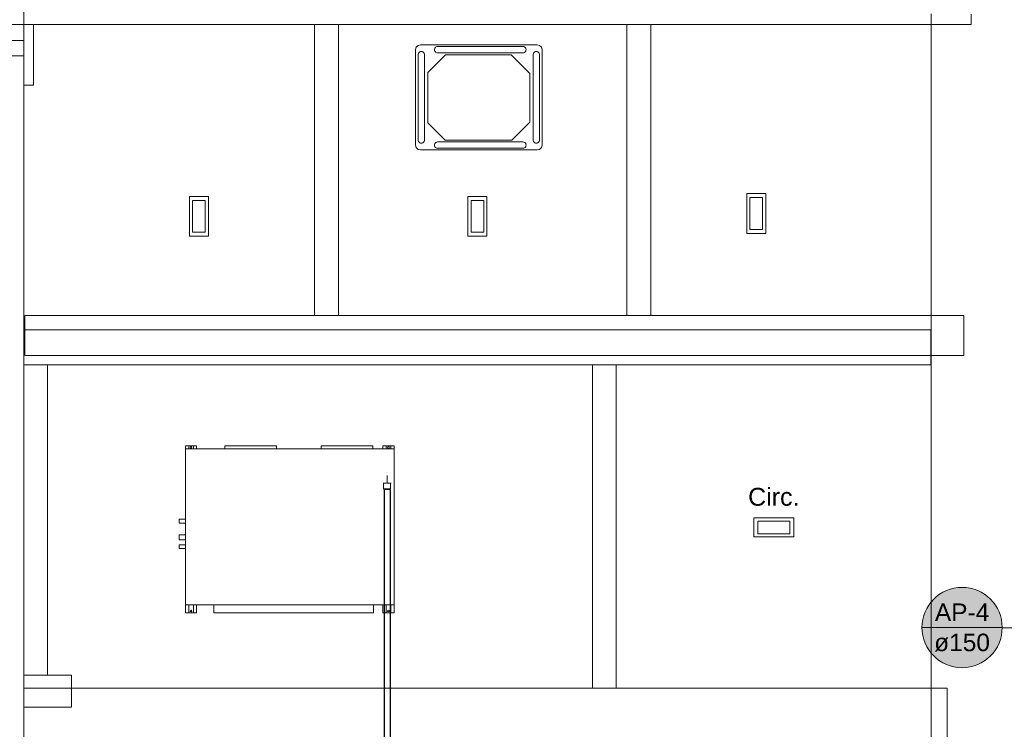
# Model space of a CAD drawing. Header units: millimetres. Extents: x -261 to 187, y -214 to 106.
# Tile 314 of 656: x -221.87 to -215.68, y -85.84 to -81.38. Entities that reach past the tile are written whole.
import ezdxf

# ---------------------------------------------------------------- set-up
doc = ezdxf.new("R2010")
doc.units = ezdxf.units.MM
doc.header["$LTSCALE"] = 0.005
doc.header["$MEASUREMENT"] = 0
doc.linetypes.add('NULL', pattern=[0])
for name, color, linetype, lineweight in [('Ambiente-Textos', 9, 'Continuous', 5), ('AP-Condutos', 4, 'Continuous', 25), ('AP-Conexões', 9, 'Continuous', 18), ('AP-Indicação coluna', 5, 'Continuous', 13), ('IFC-Elemento construtivo genérico-Contorno', 9, 'Continuous', 5), ('IFC-Elemento terminal-Contorno', 9, 'Continuous', 5), ('IFC-Parede padrão-Contorno', 9, 'Continuous', 5), ('IFC-Parede-Contorno', 9, 'Continuous', 5), ('IFC-Pilar-Contorno', 9, 'Continuous', 5), ('IFC-Revestimento-Contorno', 9, 'Continuous', 5), ('IFC-Viga-Contorno', 9, 'Continuous', 5), ('M-EQPM', 7, 'Continuous', 18), ('Simbolos', 5, 'Continuous', 20), ('Simbolos_int', 174, 'Continuous', 5)]:
    doc.layers.add(name, color=color, linetype=linetype, lineweight=lineweight)
doc.styles.add('Arial', font='arial.ttf')

msp = doc.modelspace()

# ---------------------------------------------------------------- hatches: boundary and pattern name
at = {"layer": 'AP-Indicação coluna', "linetype": 'Continuous'}
msp.add_hatch(color=161, dxfattribs=at).paths.add_polyline_path([(-215.6959, -85.2036), (-215.6968, -85.1816), (-215.6997, -85.1598), (-215.7045, -85.1383), (-215.7111, -85.1174), (-215.7195, -85.097), (-215.7296, -85.0775), (-215.7415, -85.059), (-215.7548, -85.0415), (-215.7697, -85.0253), (-215.7859, -85.0105), (-215.8034, -84.9971), (-215.8219, -84.9852), (-215.8414, -84.9751), (-215.8617, -84.9667), (-215.8827, -84.9601), (-215.9042, -84.9553), (-215.926, -84.9524), (-215.948, -84.9515), (-215.9699, -84.9524), (-215.9917, -84.9553), (-216.0132, -84.9601), (-216.0342, -84.9667), (-216.0545, -84.9751), (-216.074, -84.9852), (-216.0926, -84.9971), (-216.11, -85.0105), (-216.1262, -85.0253), (-216.1411, -85.0415), (-216.1545, -85.059), (-216.1663, -85.0775), (-216.1765, -85.097), (-216.1849, -85.1174), (-216.1915, -85.1383), (-216.1962, -85.1598), (-216.1991, -85.1816), (-216.2001, -85.2036), (-216.1991, -85.2255), (-216.1962, -85.2474), (-216.1915, -85.2688), (-216.1849, -85.2898), (-216.1765, -85.3101), (-216.1663, -85.3296), (-216.1545, -85.3482), (-216.1411, -85.3656), (-216.1262, -85.3818), (-216.11, -85.3967), (-216.0926, -85.4101), (-216.074, -85.4219), (-216.0545, -85.4321), (-216.0342, -85.4405), (-216.0132, -85.4471), (-215.9917, -85.4518), (-215.9699, -85.4547), (-215.948, -85.4557), (-215.926, -85.4547), (-215.9042, -85.4518), (-215.8827, -85.4471), (-215.8617, -85.4405), (-215.8414, -85.4321), (-215.8219, -85.4219), (-215.8034, -85.4101), (-215.7859, -85.3967), (-215.7697, -85.3818), (-215.7548, -85.3656), (-215.7415, -85.3482), (-215.7296, -85.3296), (-215.7195, -85.3101), (-215.7111, -85.2898), (-215.7045, -85.2688), (-215.6997, -85.2474), (-215.6968, -85.2255)])

# ---------------------------------------------------------------- linework, layer by layer
at = {"layer": 'AP-Condutos'}
for p, q in [((-219.5797, -84.3356), (-219.5797, -88.4372)), ((-219.5421, -84.3356), (-219.5421, -88.4372))]:
    msp.add_line(p, q, dxfattribs=at)
at = {"layer": 'AP-Conexões'}
for p, q in [((-219.5609, -84.2471), (-219.5609, -84.2971)), ((-219.5359, -84.2971), (-219.5859, -84.2971))]:
    msp.add_line(p, q, dxfattribs=at)
at = {"layer": 'AP-Indicação coluna'}
for p, q in [((-216.2001, -85.2036), (-215.6959, -85.2036)), ((-215.6959, -85.2046), (-215.4884, -85.2054))]:
    msp.add_line(p, q, dxfattribs=at)
msp.add_circle((-215.948, -85.2036), 0.2521, dxfattribs=at)
msp.add_circle((-215.948, -85.2036), 0.2521, dxfattribs=at)
at = {"layer": 'IFC-Elemento construtivo genérico-Contorno', "lineweight": 5}
for p, q in [((-219.3644, -81.5981), (-219.3624, -81.5934)), ((-219.3624, -81.5934), (-219.3593, -81.5893)), ((-219.3593, -81.5893), (-219.3552, -81.5861)), ((-219.3552, -81.5861), (-219.3504, -81.5841)), ((-219.3504, -81.5841), (-219.3453, -81.5835)), ((-219.3453, -81.5835), (-219.3402, -81.5841)), ((-219.3402, -81.5841), (-219.3354, -81.5861)), ((-219.3354, -81.5861), (-219.3313, -81.5893)), ((-219.3313, -81.5893), (-219.3282, -81.5934)), ((-219.3282, -81.5934), (-219.3262, -81.5981)), ((-219.2631, -81.5714), (-219.2624, -81.5662)), ((-219.2631, -81.5714), (-219.2624, -81.5765)), ((-219.2624, -81.5662), (-219.2604, -81.5615)), ((-219.2624, -81.5765), (-219.2604, -81.5813)), ((-219.2604, -81.5615), (-219.2573, -81.5574)), ((-219.2604, -81.5813), (-219.2573, -81.5854)), ((-219.2573, -81.5574), (-219.2532, -81.5542)), ((-219.2573, -81.5854), (-219.2532, -81.5885)), ((-219.2532, -81.5542), (-219.2484, -81.5522)), ((-219.2532, -81.5885), (-219.2484, -81.5905)), ((-219.2484, -81.5522), (-219.2433, -81.5516)), ((-219.2484, -81.5905), (-219.2433, -81.5912)), ((-219.2433, -81.5516), (-218.7069, -81.5516)), ((-219.2433, -81.5912), (-218.7069, -81.5912)), ((-218.7069, -81.5516), (-218.7018, -81.5522)), ((-218.7069, -81.5912), (-218.7018, -81.5905)), ((-218.7018, -81.5522), (-218.697, -81.5542)), ((-218.7018, -81.5905), (-218.697, -81.5885)), ((-218.697, -81.5542), (-218.6929, -81.5574)), ((-218.697, -81.5885), (-218.6929, -81.5854)), ((-218.6929, -81.5574), (-218.6898, -81.5615)), ((-218.6929, -81.5854), (-218.6898, -81.5813)), ((-218.6898, -81.5615), (-218.6878, -81.5662)), ((-218.6898, -81.5813), (-218.6878, -81.5765)), ((-218.6878, -81.5662), (-218.6871, -81.5714)), ((-218.6878, -81.5765), (-218.6871, -81.5714)), ((-218.642, -81.5981), (-218.6401, -81.5934)), ((-218.6401, -81.5934), (-218.6369, -81.5893)), ((-218.6369, -81.5893), (-218.6328, -81.5861)), ((-218.6328, -81.5861), (-218.628, -81.5841)), ((-218.628, -81.5841), (-218.6229, -81.5835)), ((-218.6229, -81.5835), (-218.6178, -81.5841)), ((-218.6178, -81.5841), (-218.613, -81.5861)), ((-218.613, -81.5861), (-218.6089, -81.5893)), ((-218.6089, -81.5893), (-218.6058, -81.5934)), ((-218.6058, -81.5934), (-218.6038, -81.5981)), ((-219.3651, -81.6033), (-219.3644, -81.5981)), ((-219.3651, -82.1397), (-219.3651, -81.6033)), ((-219.3262, -81.5981), (-219.3255, -81.6033)), ((-219.3255, -82.1397), (-219.3255, -81.6033)), ((-219.3054, -81.7147), (-219.1943, -81.6035)), ((-219.1943, -81.6035), (-218.7799, -81.6035)), ((-218.7799, -81.6035), (-218.6628, -81.7206)), ((-218.6427, -81.6033), (-218.642, -81.5981)), ((-218.6427, -82.1397), (-218.6427, -81.6033)), ((-218.6038, -81.5981), (-218.6031, -81.6033)), ((-218.6031, -82.1397), (-218.6031, -81.6033)), ((-219.3054, -82.0319), (-219.3054, -81.7147)), ((-218.6628, -82.0283), (-218.6628, -81.7206)), ((-219.3054, -82.0319), (-219.1959, -82.1414)), ((-218.7759, -82.1414), (-218.6628, -82.0283)), ((-219.3651, -82.1397), (-219.3644, -82.1448)), ((-219.3644, -82.1448), (-219.3624, -82.1496)), ((-219.3624, -82.1496), (-219.3593, -82.1537)), ((-219.3313, -82.1537), (-219.3282, -82.1496)), ((-219.3282, -82.1496), (-219.3262, -82.1448)), ((-219.3262, -82.1448), (-219.3255, -82.1397)), ((-219.1959, -82.1414), (-218.7759, -82.1414)), ((-218.6427, -82.1397), (-218.642, -82.1448)), ((-218.642, -82.1448), (-218.6401, -82.1496)), ((-218.6401, -82.1496), (-218.6369, -82.1537)), ((-218.6089, -82.1537), (-218.6058, -82.1496)), ((-218.6058, -82.1496), (-218.6038, -82.1448)), ((-218.6038, -82.1448), (-218.6031, -82.1397)), ((-219.3593, -82.1537), (-219.3552, -82.1568)), ((-219.3552, -82.1568), (-219.3504, -82.1588)), ((-219.3504, -82.1588), (-219.3453, -82.1594)), ((-219.3453, -82.1594), (-219.3402, -82.1588)), ((-219.3402, -82.1588), (-219.3354, -82.1568)), ((-219.3354, -82.1568), (-219.3313, -82.1537)), ((-219.2631, -82.1716), (-219.2624, -82.1664)), ((-219.2631, -82.1716), (-219.2624, -82.1767)), ((-219.2624, -82.1664), (-219.2604, -82.1617)), ((-219.2624, -82.1767), (-219.2604, -82.1815)), ((-219.2604, -82.1617), (-219.2573, -82.1576)), ((-219.2604, -82.1815), (-219.2573, -82.1856)), ((-219.2573, -82.1576), (-219.2532, -82.1544)), ((-219.2573, -82.1856), (-219.2532, -82.1887)), ((-219.2532, -82.1544), (-219.2484, -82.1524)), ((-219.2532, -82.1887), (-219.2484, -82.1907)), ((-219.2484, -82.1524), (-219.2433, -82.1518)), ((-219.2484, -82.1907), (-219.2433, -82.1914)), ((-219.2433, -82.1518), (-218.7069, -82.1518)), ((-219.2433, -82.1914), (-218.7069, -82.1914)), ((-218.7069, -82.1518), (-218.7018, -82.1524)), ((-218.7069, -82.1914), (-218.7018, -82.1907)), ((-218.7018, -82.1524), (-218.697, -82.1544)), ((-218.7018, -82.1907), (-218.697, -82.1887)), ((-218.697, -82.1544), (-218.6929, -82.1576)), ((-218.697, -82.1887), (-218.6929, -82.1856)), ((-218.6929, -82.1576), (-218.6898, -82.1617)), ((-218.6929, -82.1856), (-218.6898, -82.1815)), ((-218.6898, -82.1617), (-218.6878, -82.1664)), ((-218.6898, -82.1815), (-218.6878, -82.1767)), ((-218.6878, -82.1664), (-218.6871, -82.1716)), ((-218.6878, -82.1767), (-218.6871, -82.1716)), ((-218.6369, -82.1537), (-218.6328, -82.1568)), ((-218.6328, -82.1568), (-218.628, -82.1588)), ((-218.628, -82.1588), (-218.6229, -82.1594)), ((-218.6229, -82.1594), (-218.6178, -82.1588)), ((-218.6178, -82.1588), (-218.613, -82.1568)), ((-218.613, -82.1568), (-218.6089, -82.1537))]:
    msp.add_line(p, q, dxfattribs=at)
at = {"layer": 'IFC-Elemento terminal-Contorno', "lineweight": 5}
for p, q in [((-220.8029, -82.7438), (-220.8029, -82.4938)), ((-220.8029, -82.4938), (-220.6829, -82.4938)), ((-220.7829, -82.7188), (-220.7829, -82.5188)), ((-220.7829, -82.5188), (-220.7029, -82.5188)), ((-220.7029, -82.7188), (-220.7029, -82.5188)), ((-220.6829, -82.7438), (-220.6829, -82.4938)), ((-219.0529, -82.7438), (-219.0529, -82.4938)), ((-219.0529, -82.4938), (-218.9329, -82.4938)), ((-219.0329, -82.7188), (-219.0329, -82.5188)), ((-219.0329, -82.5188), (-218.9529, -82.5188)), ((-218.9529, -82.7188), (-218.9529, -82.5188)), ((-218.9329, -82.7438), (-218.9329, -82.4938)), ((-217.3012, -82.7263), (-217.3012, -82.4763)), ((-217.3012, -82.4763), (-217.1812, -82.4763)), ((-217.2812, -82.7013), (-217.2812, -82.5013)), ((-217.2812, -82.5013), (-217.2012, -82.5013)), ((-217.2012, -82.7013), (-217.2012, -82.5013)), ((-217.1812, -82.7263), (-217.1812, -82.4763)), ((-217.2812, -82.7013), (-217.2012, -82.7013)), ((-220.8029, -82.7438), (-220.6829, -82.7438)), ((-220.7829, -82.7188), (-220.7029, -82.7188)), ((-219.0529, -82.7438), (-218.9329, -82.7438)), ((-219.0329, -82.7188), (-218.9529, -82.7188)), ((-217.3012, -82.7263), (-217.1812, -82.7263)), ((-217.2558, -84.6343), (-217.2558, -84.5143)), ((-217.2558, -84.5143), (-217.0058, -84.5143)), ((-217.2308, -84.6143), (-217.2308, -84.5343)), ((-217.2308, -84.5343), (-217.0308, -84.5343)), ((-217.0308, -84.6143), (-217.0308, -84.5343)), ((-217.0058, -84.6343), (-217.0058, -84.5143)), ((-217.2308, -84.6143), (-217.0308, -84.6143)), ((-217.2558, -84.6343), (-217.0058, -84.6343))]:
    msp.add_line(p, q, dxfattribs=at)
at = {"layer": 'IFC-Parede padrão-Contorno', "lineweight": 5}
for p, q in [((-221.8423, -88.306), (-221.8423, -76.3743)), ((-221.8423, -83.3332), (-220.9784, -83.3332)), ((-220.9784, -83.3332), (-220.4253, -83.3332)), ((-220.4253, -83.3332), (-216.5998, -83.3332)), ((-216.5998, -83.3332), (-216.1437, -83.3332)), ((-216.1437, -83.4809), (-216.1437, -83.3332)), ((-216.1437, -83.5532), (-216.1437, -83.4809)), ((-221.8423, -83.5532), (-220.9784, -83.5532)), ((-220.9784, -83.5532), (-220.4253, -83.5532)), ((-220.4253, -83.5532), (-216.5998, -83.5532)), ((-216.5998, -83.5532), (-216.1437, -83.5532)), ((-221.8423, -85.5854), (-220.1406, -85.5854)), ((-220.1406, -85.5854), (-219.4518, -85.5854)), ((-219.4518, -85.5854), (-218.1807, -85.5854)), ((-218.1807, -85.5854), (-216.9794, -85.5854)), ((-216.9794, -85.5854), (-216.0483, -85.5854)), ((-216.0483, -85.5854), (-216.0447, -85.5854)), ((-216.0447, -85.5854), (-216.0412, -85.5854)), ((-216.0412, -85.6031), (-216.0412, -85.5854)), ((-216.0412, -86.0686), (-216.0412, -85.6031))]:
    msp.add_line(p, q, dxfattribs=at)
at = {"layer": 'IFC-Parede-Contorno', "lineweight": 5}
for p, q in [((-216.1412, -81.4329), (-216.1412, -81.3467)), ((-222.517, -81.413), (-221.8423, -81.413)), ((-221.8423, -81.5142), (-221.8423, -81.413)), ((-221.782, -81.7947), (-221.782, -81.4127)), ((-216.1412, -82.6404), (-216.1412, -81.4329)), ((-222.517, -81.5142), (-221.8423, -81.5142)), ((-222.3937, -81.5143), (-221.8437, -81.5143)), ((-221.8437, -81.6105), (-221.8437, -81.5142)), ((-222.3937, -81.6105), (-221.8437, -81.6105)), ((-221.8423, -81.7947), (-221.782, -81.7947)), ((-216.1412, -82.8887), (-216.1412, -82.6404)), ((-216.1412, -83.0779), (-216.1412, -82.8887)), ((-216.1412, -83.0803), (-216.1412, -83.0779)), ((-216.1412, -83.1573), (-216.1412, -83.0803)), ((-216.1412, -83.1831), (-216.1412, -83.1573)), ((-216.1412, -85.9532), (-216.1412, -83.1831)), ((-218.2704, -85.5854), (-218.2704, -83.5532)), ((-218.1204, -85.5854), (-218.1204, -83.5532)), ((-218.2704, -85.5854), (-218.1204, -85.5854))]:
    msp.add_line(p, q, dxfattribs=at)
at = {"layer": 'IFC-Pilar-Contorno', "lineweight": 5}
for p, q in [((-221.8437, -85.5786), (-221.8437, -85.5032)), ((-221.8437, -85.5032), (-221.7578, -85.5032)), ((-221.7578, -85.5032), (-221.6569, -85.5032)), ((-221.6569, -85.5032), (-221.5437, -85.5032)), ((-221.5437, -85.5604), (-221.5437, -85.5032)), ((-221.8437, -85.6459), (-221.8437, -85.5786)), ((-221.5437, -85.6277), (-221.5437, -85.5604)), ((-221.8437, -85.7032), (-221.8437, -85.6459)), ((-221.5437, -85.7032), (-221.5437, -85.6277)), ((-221.8437, -85.7032), (-221.7305, -85.7032)), ((-221.7305, -85.7032), (-221.6446, -85.7032)), ((-221.6446, -85.7032), (-221.5437, -85.7032))]:
    msp.add_line(p, q, dxfattribs=at)
at = {"layer": 'IFC-Revestimento-Contorno', "lineweight": 5}
for p, q in [((-219.3811, -81.5708), (-219.3771, -81.5557)), ((-219.3811, -82.1722), (-219.3811, -81.5708)), ((-219.3771, -81.5557), (-219.3661, -81.5448)), ((-219.3661, -81.5448), (-219.3511, -81.5407)), ((-219.3511, -81.5407), (-218.6171, -81.5407)), ((-218.6171, -81.5407), (-218.6021, -81.5448)), ((-218.6021, -81.5448), (-218.5911, -81.5557)), ((-218.5911, -81.5557), (-218.5871, -81.5708)), ((-218.5871, -82.1722), (-218.5871, -81.5708)), ((-219.3811, -82.1722), (-219.3771, -82.1872)), ((-219.3771, -82.1872), (-219.3661, -82.1982)), ((-219.3661, -82.1982), (-219.3511, -82.2022)), ((-219.3511, -82.2022), (-218.6171, -82.2022)), ((-218.6171, -82.2022), (-218.6021, -82.1982)), ((-218.6021, -82.1982), (-218.5911, -82.1872)), ((-218.5911, -82.1872), (-218.5871, -82.1722)), ((-221.6937, -85.5032), (-221.6937, -83.5532)), ((-216.1437, -83.5532), (-216.1412, -83.5532)), ((-218.1204, -85.5854), (-218.1204, -85.0938)), ((-220.6596, -85.5854), (-219.0082, -85.5854))]:
    msp.add_line(p, q, dxfattribs=at)
at = {"layer": 'IFC-Viga-Contorno', "lineweight": 5}
for p, q in [((-215.8912, -81.4127), (-215.8912, -81.3477)), ((-221.8423, -81.4127), (-220.295, -81.4127)), ((-220.295, -81.4127), (-215.8912, -81.4127)), ((-220.0168, -82.2913), (-220.0168, -81.4127)), ((-219.8668, -82.2913), (-219.8668, -81.4127)), ((-218.054, -82.2913), (-218.054, -81.4127)), ((-217.904, -82.2913), (-217.904, -81.4127)), ((-220.0168, -83.2432), (-220.0168, -82.2913)), ((-219.8668, -83.2432), (-219.8668, -82.2913)), ((-218.054, -83.2432), (-218.054, -82.2913)), ((-217.904, -83.2432), (-217.904, -82.2913)), ((-221.8362, -83.2432), (-220.3022, -83.2432)), ((-221.8362, -83.4282), (-221.8362, -83.2432)), ((-220.3022, -83.2432), (-215.9362, -83.2432)), ((-215.9362, -83.4282), (-215.9362, -83.2432)), ((-221.8362, -83.4932), (-221.8362, -83.4282)), ((-215.9362, -83.4932), (-215.9362, -83.4282)), ((-221.8362, -83.4932), (-220.3022, -83.4932)), ((-220.3022, -83.4932), (-215.9362, -83.4932)), ((-221.8423, -85.5032), (-221.6937, -85.5032))]:
    msp.add_line(p, q, dxfattribs=at)
at = {"layer": 'M-EQPM', "color": 8, "lineweight": 5}
for p, q in [((-220.827, -84.0607), (-220.807, -84.0607)), ((-220.827, -84.0607), (-220.827, -84.0807)), ((-220.807, -84.0607), (-220.777, -84.0607)), ((-220.807, -84.0807), (-220.807, -84.0607)), ((-220.777, -84.0607), (-220.757, -84.0607)), ((-220.777, -84.0607), (-220.777, -84.0807)), ((-220.757, -84.0607), (-220.757, -84.0807)), ((-220.5799, -84.0607), (-220.256, -84.0607)), ((-220.5799, -84.0607), (-220.5799, -84.0807)), ((-220.256, -84.0807), (-220.256, -84.0607)), ((-219.9739, -84.0607), (-219.65, -84.0607)), ((-219.9739, -84.0607), (-219.9739, -84.0807)), ((-219.65, -84.0807), (-219.65, -84.0607)), ((-219.587, -84.0607), (-219.567, -84.0607)), ((-219.587, -84.0807), (-219.587, -84.0607)), ((-219.567, -84.0607), (-219.537, -84.0607)), ((-219.567, -84.0807), (-219.567, -84.0607)), ((-219.537, -84.0607), (-219.517, -84.0607)), ((-219.537, -84.0607), (-219.537, -84.0807)), ((-219.517, -84.0807), (-219.517, -84.0607)), ((-219.517, -84.0807), (-220.827, -84.0807)), ((-220.827, -84.0807), (-220.827, -85.0607)), ((-220.827, -84.0807), (-219.517, -84.0807)), ((-220.827, -85.0607), (-220.827, -84.0807)), ((-219.517, -85.0607), (-219.517, -84.0807)), ((-219.517, -84.0807), (-219.517, -85.0607)), ((-220.827, -84.5232), (-220.867, -84.5232)), ((-220.867, -84.5232), (-220.867, -84.5482)), ((-220.867, -84.5482), (-220.827, -84.5482)), ((-220.827, -84.621), (-220.867, -84.621)), ((-220.867, -84.621), (-220.867, -84.653)), ((-220.867, -84.653), (-220.827, -84.653)), ((-220.827, -84.6838), (-220.867, -84.6838)), ((-220.867, -84.6838), (-220.867, -84.706)), ((-220.867, -84.706), (-220.827, -84.706)), ((-220.827, -85.0607), (-220.827, -85.1107)), ((-220.827, -85.0607), (-220.172, -85.0607)), ((-219.517, -85.0607), (-220.827, -85.0607)), ((-220.807, -85.1107), (-220.827, -85.1107)), ((-220.807, -85.1107), (-220.807, -85.0607)), ((-220.777, -85.1107), (-220.807, -85.1107)), ((-220.777, -85.0607), (-220.777, -85.1107)), ((-220.757, -85.1107), (-220.777, -85.1107)), ((-220.757, -85.0607), (-220.757, -85.1107)), ((-220.6486, -85.1107), (-220.6486, -85.0607)), ((-219.645, -85.1107), (-220.6486, -85.1107)), ((-220.172, -85.0607), (-219.517, -85.0607)), ((-219.645, -85.0607), (-219.645, -85.1107)), ((-219.587, -85.1107), (-219.587, -85.0607)), ((-219.567, -85.1107), (-219.587, -85.1107)), ((-219.567, -85.1107), (-219.567, -85.0607)), ((-219.537, -85.1107), (-219.567, -85.1107)), ((-219.537, -85.0607), (-219.537, -85.1107)), ((-219.517, -85.1107), (-219.537, -85.1107)), ((-219.517, -85.1107), (-219.517, -85.0607))]:
    msp.add_line(p, q, dxfattribs=at)
for centre, start, end in [((-220.792, -84.0717), 90, 270), ((-220.792, -84.0717), 270, 90), ((-219.552, -84.0717), 90, 270), ((-219.552, -84.0717), 270, 90), ((-220.792, -85.0997), 90, 270), ((-220.792, -85.0997), 270, 90), ((-219.552, -85.0997), 90, 270), ((-219.552, -85.0997), 270, 90)]:
    msp.add_arc(centre, 0.005, start, end, dxfattribs=at)
at = {"layer": 'Simbolos'}
for p, q in [((-219.5821, -84.2971), (-219.5397, -84.2971)), ((-219.5821, -84.2971), (-219.5821, -84.3311)), ((-219.5397, -84.2971), (-219.5397, -84.3311)), ((-219.5821, -84.3311), (-219.5809, -84.3356)), ((-219.5397, -84.3311), (-219.5409, -84.3356))]:
    msp.add_line(p, q, dxfattribs=at)
at = {"layer": 'Simbolos_int'}
for p, q in [((-219.5821, -84.3311), (-219.5397, -84.3311)), ((-219.5809, -84.3356), (-219.5409, -84.3356))]:
    msp.add_line(p, q, dxfattribs=at)

# ---------------------------------------------------------------- texts
at = {"layer": 'Ambiente-Textos', "linetype": 'NULL', "lineweight": 5, "insert": (-217.1308, -84.4397), "char_height": 0.1125, "width": 0.676018, "attachment_point": 8, "line_spacing_factor": 0.9, "style": 'Arial'}
msp.add_mtext('Circ.', dxfattribs=at)
at = {"layer": 'AP-Indicação coluna', "linetype": 'NULL', "char_height": 0.11, "attachment_point": 8, "line_spacing_factor": 0.6, "style": 'Arial'}
for s, insert, width in [('AP-4', (-215.948, -85.1623), 0.683308), ('ø150', (-215.948, -85.3549), 0.700412)]:
    msp.add_mtext(s, dxfattribs=dict(at, insert=insert, width=width))

doc.saveas('drawing.dxf')
